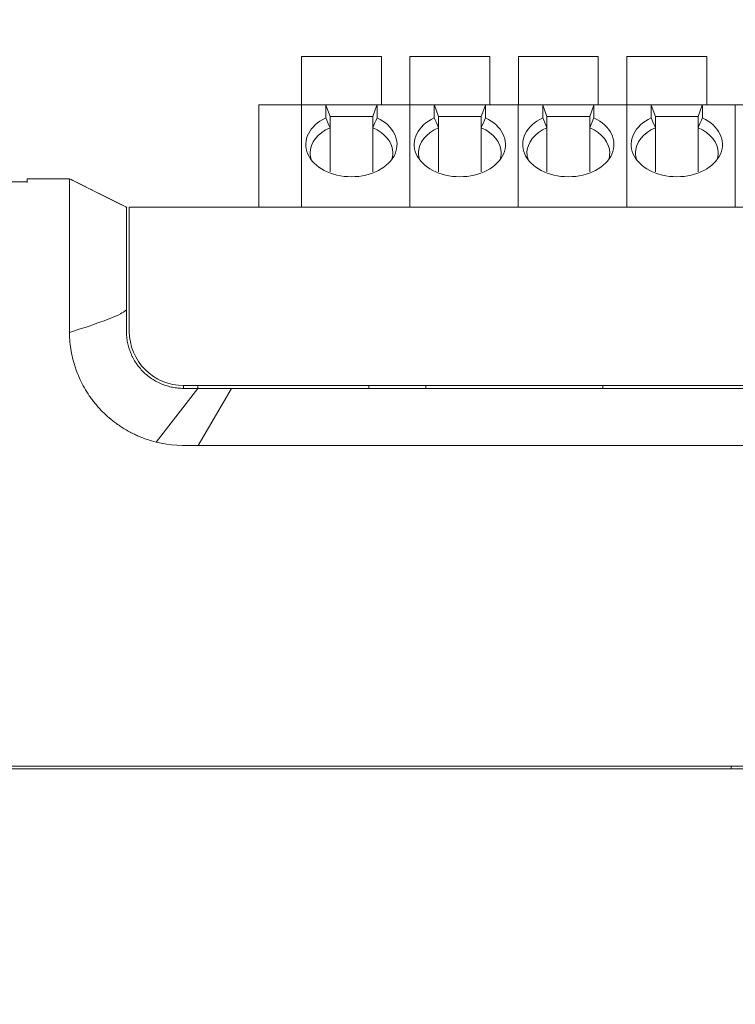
# Model space of a CAD drawing. Header units: millimetres. Extents: x -1114 to 1396, y -630 to 631.
# Tile 337 of 656: x -523 to -498, y 536 to 571. Entities that reach past the tile are written whole.
import ezdxf

# ---------------------------------------------------------------- set-up
doc = ezdxf.new("R2010")
doc.units = ezdxf.units.MM
doc.header["$MEASUREMENT"] = 0

msp = doc.modelspace()

# ---------------------------------------------------------------- linework, layer by layer
at = {"lineweight": 18}
for points, knots in [([(1038.9843, -629.7647), (1038.9843, -629.7647), (-1111.4882, -629.7647), (-1111.4882, -629.7647), (-1111.4882, -629.7647), (-1111.4882, -629.7647), (-1111.4882, 630.7883), (-1111.4882, 630.7883), (-1111.4882, 630.7883), (-1111.4882, 630.7883), (1038.9843, 630.7883), (1038.9843, 630.7883)], [0, 0, 0, 0, 0.3333333, 0.3333333, 0.3333333, 0.3333333, 0.6666667, 0.6666667, 0.6666667, 0.6666667, 1, 1, 1, 1]), ([(-512.22, 567.5231), (-512.8007, 567.2437), (-513.0558, 566.7293), (-512.8492, 566.2547), (-512.8492, 566.2547), (-512.6425, 565.7801), (-512.0223, 565.4563), (-511.32, 565.4563)], [0, 0, 0, 0, 0.5, 0.5, 0.5, 0.5, 1, 1, 1, 1]), ([(-511.32, 565.4563), (-510.6177, 565.4563), (-509.9975, 565.7801), (-509.7909, 566.2547), (-509.7909, 566.2547), (-509.5842, 566.7293), (-509.8394, 567.2437), (-510.42, 567.5231)], [0, 0, 0, 0, 0.5, 0.5, 0.5, 0.5, 1, 1, 1, 1]), ([(-508.4168, 567.5231), (-508.9974, 567.2437), (-509.2526, 566.7293), (-509.0459, 566.2547), (-509.0459, 566.2547), (-508.8392, 565.7801), (-508.219, 565.4563), (-507.5168, 565.4563)], [0, 0, 0, 0, 0.5, 0.5, 0.5, 0.5, 1, 1, 1, 1]), ([(-507.5168, 565.4563), (-506.8145, 565.4563), (-506.1943, 565.7801), (-505.9876, 566.2547), (-505.9876, 566.2547), (-505.7809, 566.7293), (-506.0361, 567.2437), (-506.6168, 567.5231)], [0, 0, 0, 0, 0.5, 0.5, 0.5, 0.5, 1, 1, 1, 1]), ([(-504.6135, 567.5231), (-505.1941, 567.2437), (-505.4493, 566.7293), (-505.2426, 566.2547), (-505.2426, 566.2547), (-505.036, 565.7801), (-504.4158, 565.4563), (-503.7135, 565.4563)], [0, 0, 0, 0, 0.5, 0.5, 0.5, 0.5, 1, 1, 1, 1]), ([(-503.7135, 565.4563), (-503.0112, 565.4563), (-502.391, 565.7801), (-502.1843, 566.2547), (-502.1843, 566.2547), (-501.9777, 566.7293), (-502.2328, 567.2437), (-502.8135, 567.5231)], [0, 0, 0, 0, 0.5, 0.5, 0.5, 0.5, 1, 1, 1, 1]), ([(-500.8102, 567.5231), (-501.3909, 567.2437), (-501.6461, 566.7293), (-501.4394, 566.2547), (-501.4394, 566.2547), (-501.2327, 565.7801), (-500.6125, 565.4563), (-499.9102, 565.4563)], [0, 0, 0, 0, 0.5, 0.5, 0.5, 0.5, 1, 1, 1, 1]), ([(-499.9102, 565.4563), (-499.208, 565.4563), (-498.5878, 565.7801), (-498.3811, 566.2547), (-498.3811, 566.2547), (-498.1744, 566.7293), (-498.4296, 567.2437), (-499.0102, 567.5231)], [0, 0, 0, 0, 0.5, 0.5, 0.5, 0.5, 1, 1, 1, 1]), ([(-521.2082, 562.3845), (-521.2106, 562.4723), (-521.2089, 562.5594), (-521.2073, 562.6459), (-521.2073, 562.6459), (-521.2065, 562.6891), (-521.2057, 562.7322), (-521.2054, 562.7752), (-521.2054, 562.7752), (-521.2053, 562.7966), (-521.2052, 562.818), (-521.2054, 562.8394), (-521.2054, 562.8394), (-521.2056, 562.8608), (-521.206, 562.8822), (-521.2063, 562.9035), (-521.2063, 562.9035), (-521.2073, 562.9887), (-521.2078, 563.0733), (-521.2079, 563.1573), (-521.2079, 563.1573), (-521.208, 563.1993), (-521.208, 563.2411), (-521.2079, 563.2828), (-521.2079, 563.2828), (-521.2079, 563.3245), (-521.2078, 563.3661), (-521.2076, 563.4073), (-521.2076, 563.4073), (-521.2074, 563.4897), (-521.2073, 563.5706), (-521.2073, 563.6499), (-521.2073, 563.6499), (-521.2074, 563.6896), (-521.2074, 563.7289), (-521.2074, 563.7677), (-521.2074, 563.7677), (-521.2075, 563.8066), (-521.2076, 563.8452), (-521.2076, 563.8831), (-521.2076, 563.8831), (-521.2077, 563.9588), (-521.2079, 564.0322), (-521.2079, 564.1033), (-521.2079, 564.1033), (-521.208, 564.1743), (-521.208, 564.2431), (-521.2079, 564.3095), (-521.2079, 564.3095), (-521.2079, 564.3759), (-521.2077, 564.4399), (-521.2076, 564.5017), (-521.2076, 564.5017), (-521.2076, 564.5325), (-521.2076, 564.5628), (-521.2075, 564.5925), (-521.2075, 564.5925), (-521.2075, 564.6073), (-521.2075, 564.622), (-521.2075, 564.6364), (-521.2075, 564.6364), (-521.2075, 564.6509), (-521.2075, 564.6652), (-521.2075, 564.6792), (-521.2075, 564.6792), (-521.2075, 564.7355), (-521.2077, 564.7885), (-521.2078, 564.8383), (-521.2078, 564.8383), (-521.2078, 564.8882), (-521.2079, 564.9348), (-521.2078, 564.9783), (-521.2078, 564.9783), (-521.2078, 565.0219), (-521.2077, 565.0622), (-521.2077, 565.0993), (-521.2077, 565.0993), (-521.2076, 565.1179), (-521.2076, 565.1356), (-521.2076, 565.1525), (-521.2076, 565.1525), (-521.2077, 565.1695), (-521.2077, 565.1855), (-521.2078, 565.2005), (-521.2078, 565.2005), (-521.208, 565.2608), (-521.2082, 565.3065), (-521.2064, 565.3375)], [0, 0, 0, 0, 0.0454545, 0.0454545, 0.0454545, 0.0454545, 0.0909091, 0.0909091, 0.0909091, 0.0909091, 0.1363636, 0.1363636, 0.1363636, 0.1363636, 0.1818182, 0.1818182, 0.1818182, 0.1818182, 0.2272727, 0.2272727, 0.2272727, 0.2272727, 0.2727273, 0.2727273, 0.2727273, 0.2727273, 0.3181818, 0.3181818, 0.3181818, 0.3181818, 0.3636364, 0.3636364, 0.3636364, 0.3636364, 0.4090909, 0.4090909, 0.4090909, 0.4090909, 0.4545455, 0.4545455, 0.4545455, 0.4545455, 0.5, 0.5, 0.5, 0.5, 0.5454545, 0.5454545, 0.5454545, 0.5454545, 0.5909091, 0.5909091, 0.5909091, 0.5909091, 0.6363636, 0.6363636, 0.6363636, 0.6363636, 0.6818182, 0.6818182, 0.6818182, 0.6818182, 0.7272727, 0.7272727, 0.7272727, 0.7272727, 0.7727273, 0.7727273, 0.7727273, 0.7727273, 0.8181818, 0.8181818, 0.8181818, 0.8181818, 0.8636364, 0.8636364, 0.8636364, 0.8636364, 0.9090909, 0.9090909, 0.9090909, 0.9090909, 0.9545455, 0.9545455, 0.9545455, 0.9545455, 1, 1, 1, 1]), ([(-521.2064, 565.3375), (-521.206, 565.3453), (-521.2061, 565.3522), (-521.2065, 565.3581), (-521.2065, 565.3581), (-521.2069, 565.3639), (-521.2075, 565.3688), (-521.2081, 565.3727), (-521.2081, 565.3727), (-521.2091, 565.3806), (-521.2098, 565.3845), (-521.2067, 565.3845)], [0, 0, 0, 0, 0.3333333, 0.3333333, 0.3333333, 0.3333333, 0.6666667, 0.6666667, 0.6666667, 0.6666667, 1, 1, 1, 1]), ([(-519.2078, 562.3208), (-519.2078, 562.5184), (-519.2078, 562.7168), (-519.2078, 562.9075), (-519.2078, 562.9075), (-519.2078, 563.0983), (-519.2078, 563.2811), (-519.2078, 563.4486), (-519.2078, 563.4486), (-519.2078, 563.7837), (-519.2078, 564.0535), (-519.2078, 564.2133), (-519.2078, 564.2133), (-519.2078, 564.2931), (-519.2078, 564.346), (-519.2078, 564.3703), (-519.2078, 564.3703), (-519.2078, 564.3945), (-519.2078, 564.3814), (-519.2078, 564.3834)], [0, 0, 0, 0, 0.2, 0.2, 0.2, 0.2, 0.4, 0.4, 0.4, 0.4, 0.6, 0.6, 0.6, 0.6, 0.8, 0.8, 0.8, 0.8, 1, 1, 1, 1]), ([(-519.2078, 560.5425), (-519.2078, 560.6049), (-519.2078, 560.6673), (-519.2078, 560.7298), (-519.2078, 560.7298), (-519.2078, 560.7973), (-519.2078, 560.8649), (-519.2078, 560.9325), (-519.2078, 560.9325), (-519.2078, 561.0001), (-519.2078, 561.0677), (-519.2078, 561.1353)], [0, 0, 0, 0, 0.3333333, 0.3333333, 0.3333333, 0.3333333, 0.6666667, 0.6666667, 0.6666667, 0.6666667, 1, 1, 1, 1]), ([(-519.2078, 560.7882), (-519.2731, 560.7328), (-519.3464, 560.6893), (-519.4203, 560.6501), (-519.4203, 560.6501), (-519.5315, 560.5913), (-519.6461, 560.5428), (-519.7616, 560.4966), (-519.7616, 560.4966), (-519.8771, 560.4504), (-519.9936, 560.4072), (-520.1105, 560.3652), (-520.1105, 560.3652), (-520.4738, 560.2346), (-520.8398, 560.1132), (-521.2063, 559.9938)], [0, 0, 0, 0, 0.25, 0.25, 0.25, 0.25, 0.5, 0.5, 0.5, 0.5, 0.75, 0.75, 0.75, 0.75, 1, 1, 1, 1]), ([(-518.1707, 556.15), (-518.3809, 556.2055), (-518.5859, 556.2732), (-518.7835, 556.3577), (-518.7835, 556.3577), (-518.8329, 556.3788), (-518.8818, 556.401), (-518.9303, 556.4242), (-518.9303, 556.4242), (-518.9788, 556.4474), (-519.0269, 556.4716), (-519.0745, 556.4968), (-519.0745, 556.4968), (-519.1698, 556.5471), (-519.2634, 556.6014), (-519.3551, 556.6597), (-519.3551, 556.6597), (-519.3781, 556.6743), (-519.4009, 556.6892), (-519.4236, 556.7042), (-519.4236, 556.7042), (-519.4462, 556.7193), (-519.4686, 556.7345), (-519.4909, 556.75), (-519.4909, 556.75), (-519.5354, 556.7809), (-519.5791, 556.8126), (-519.6221, 556.8452), (-519.6221, 556.8452), (-519.7081, 556.9102), (-519.791, 556.9785), (-519.871, 557.05), (-519.871, 557.05), (-519.951, 557.1214), (-520.0281, 557.196), (-520.1022, 557.2737), (-520.1022, 557.2737), (-520.1763, 557.3514), (-520.2475, 557.4322), (-520.3157, 557.5163), (-520.3157, 557.5163), (-520.3498, 557.5583), (-520.3831, 557.6011), (-520.4156, 557.6448), (-520.4156, 557.6448), (-520.4482, 557.6885), (-520.4797, 557.7326), (-520.5103, 557.7773), (-520.5103, 557.7773), (-520.5714, 557.8667), (-520.6285, 557.9581), (-520.6817, 558.0515), (-520.6817, 558.0515), (-520.735, 558.1448), (-520.7844, 558.2401), (-520.8299, 558.3374), (-520.8299, 558.3374), (-520.8755, 558.4347), (-520.9172, 558.534), (-520.9551, 558.6352), (-520.9551, 558.6352), (-520.974, 558.6858), (-520.9919, 558.7369), (-521.0088, 558.7886), (-521.0088, 558.7886), (-521.0173, 558.8144), (-521.0255, 558.8403), (-521.0335, 558.8664), (-521.0335, 558.8664), (-521.0414, 558.8924), (-521.0491, 558.9184), (-521.0565, 558.9446), (-521.0565, 558.9446), (-521.086, 559.049), (-521.1111, 559.1542), (-521.132, 559.2601), (-521.132, 559.2601), (-521.1529, 559.366), (-521.1697, 559.4726), (-521.182, 559.5799), (-521.182, 559.5799), (-521.1942, 559.6873), (-521.2019, 559.7954), (-521.2045, 559.9044)], [0, 0, 0, 0, 0.047619, 0.047619, 0.047619, 0.047619, 0.0952381, 0.0952381, 0.0952381, 0.0952381, 0.1428571, 0.1428571, 0.1428571, 0.1428571, 0.1904762, 0.1904762, 0.1904762, 0.1904762, 0.2380952, 0.2380952, 0.2380952, 0.2380952, 0.2857143, 0.2857143, 0.2857143, 0.2857143, 0.3333333, 0.3333333, 0.3333333, 0.3333333, 0.3809524, 0.3809524, 0.3809524, 0.3809524, 0.4285714, 0.4285714, 0.4285714, 0.4285714, 0.4761905, 0.4761905, 0.4761905, 0.4761905, 0.5238095, 0.5238095, 0.5238095, 0.5238095, 0.5714286, 0.5714286, 0.5714286, 0.5714286, 0.6190476, 0.6190476, 0.6190476, 0.6190476, 0.6666667, 0.6666667, 0.6666667, 0.6666667, 0.7142857, 0.7142857, 0.7142857, 0.7142857, 0.7619048, 0.7619048, 0.7619048, 0.7619048, 0.8095238, 0.8095238, 0.8095238, 0.8095238, 0.8571429, 0.8571429, 0.8571429, 0.8571429, 0.9047619, 0.9047619, 0.9047619, 0.9047619, 0.952381, 0.952381, 0.952381, 0.952381, 1, 1, 1, 1]), ([(-517.2078, 558.0345), (-517.2407, 558.0345), (-517.2735, 558.0353), (-517.3062, 558.0369), (-517.3062, 558.0369), (-517.3389, 558.0385), (-517.3714, 558.0409), (-517.4038, 558.0441), (-517.4038, 558.0441), (-517.4686, 558.0505), (-517.5328, 558.06), (-517.5966, 558.0726), (-517.5966, 558.0726), (-517.6603, 558.0853), (-517.7235, 558.101), (-517.7861, 558.1199), (-517.7861, 558.1199), (-517.8175, 558.1294), (-517.8487, 558.1397), (-517.8797, 558.1507), (-517.8797, 558.1507), (-517.9107, 558.1618), (-517.9413, 558.1736), (-517.9715, 558.186), (-517.9715, 558.186), (-518.0923, 558.236), (-518.207, 558.2971), (-518.3155, 558.3692), (-518.3155, 558.3692), (-518.3426, 558.3873), (-518.3693, 558.406), (-518.3957, 558.4255), (-518.3957, 558.4255), (-518.422, 558.4449), (-518.448, 558.4651), (-518.4735, 558.4859), (-518.4735, 558.4859), (-518.5245, 558.5276), (-518.5732, 558.5716), (-518.6197, 558.618), (-518.6197, 558.618), (-518.6662, 558.6643), (-518.7106, 558.7131), (-518.7524, 558.764), (-518.7524, 558.764), (-518.7943, 558.8149), (-518.8336, 558.8678), (-518.8702, 558.9225), (-518.8702, 558.9225), (-518.9068, 558.9773), (-518.9407, 559.0339), (-518.9718, 559.0919), (-518.9718, 559.0919), (-518.9873, 559.121), (-519.0021, 559.1504), (-519.0161, 559.1801), (-519.0161, 559.1801), (-519.0302, 559.2099), (-519.0435, 559.2401), (-519.0561, 559.2704), (-519.0561, 559.2704), (-519.1062, 559.3916), (-519.1438, 559.516), (-519.1692, 559.6436), (-519.1692, 559.6436), (-519.1819, 559.7074), (-519.1916, 559.7719), (-519.1981, 559.8373), (-519.1981, 559.8373), (-519.2013, 559.87), (-519.2037, 559.9029), (-519.2054, 559.9358), (-519.2054, 559.9358), (-519.207, 559.9687), (-519.2078, 560.0016), (-519.2078, 560.0345)], [0, 0, 0, 0, 0.0526316, 0.0526316, 0.0526316, 0.0526316, 0.1052632, 0.1052632, 0.1052632, 0.1052632, 0.1578947, 0.1578947, 0.1578947, 0.1578947, 0.2105263, 0.2105263, 0.2105263, 0.2105263, 0.2631579, 0.2631579, 0.2631579, 0.2631579, 0.3157895, 0.3157895, 0.3157895, 0.3157895, 0.3684211, 0.3684211, 0.3684211, 0.3684211, 0.4210526, 0.4210526, 0.4210526, 0.4210526, 0.4736842, 0.4736842, 0.4736842, 0.4736842, 0.5263158, 0.5263158, 0.5263158, 0.5263158, 0.5789474, 0.5789474, 0.5789474, 0.5789474, 0.6315789, 0.6315789, 0.6315789, 0.6315789, 0.6842105, 0.6842105, 0.6842105, 0.6842105, 0.7368421, 0.7368421, 0.7368421, 0.7368421, 0.7894737, 0.7894737, 0.7894737, 0.7894737, 0.8421053, 0.8421053, 0.8421053, 0.8421053, 0.8947368, 0.8947368, 0.8947368, 0.8947368, 0.9473684, 0.9473684, 0.9473684, 0.9473684, 1, 1, 1, 1]), ([(-519.1078, 560.0343), (-519.1078, 559.5304), (-518.9076, 559.0471), (-518.5513, 558.6908), (-518.5513, 558.6908), (-518.195, 558.3345), (-517.7117, 558.1343), (-517.2078, 558.1343)], [0, 0, 0, 0, 0.5, 0.5, 0.5, 0.5, 1, 1, 1, 1]), ([(-516.7078, 558.0345), (-516.7911, 558.0345), (-516.8745, 558.0345), (-516.9578, 558.0345), (-516.9578, 558.0345), (-517.0411, 558.0345), (-517.1245, 558.0345), (-517.2078, 558.0345)], [0, 0, 0, 0, 0.5, 0.5, 0.5, 0.5, 1, 1, 1, 1]), ([(-515.5229, 558.0345), (-515.6482, 558.0345), (-515.7735, 558.0345), (-515.8988, 558.0345), (-515.8988, 558.0345), (-516.0336, 558.0345), (-516.1684, 558.0345), (-516.3033, 558.0345), (-516.3033, 558.0345), (-516.4381, 558.0345), (-516.573, 558.0345), (-516.7078, 558.0345)], [0, 0, 0, 0, 0.3333333, 0.3333333, 0.3333333, 0.3333333, 0.6666667, 0.6666667, 0.6666667, 0.6666667, 1, 1, 1, 1]), ([(-497.005, 558.0345), (-500.2001, 558.0345), (-503.3969, 558.0345), (-506.596, 558.0345), (-506.596, 558.0345), (-506.9959, 558.0345), (-507.3958, 558.0345), (-507.7958, 558.0345), (-507.7958, 558.0345), (-508.1957, 558.0345), (-508.5966, 558.0345), (-508.9938, 558.0345), (-508.9938, 558.0345), (-509.3911, 558.0345), (-509.7843, 558.0345), (-510.1676, 558.0345), (-510.1676, 558.0345), (-510.551, 558.0345), (-510.9229, 558.0345), (-511.2834, 558.0345), (-511.2834, 558.0345), (-512.0044, 558.0345), (-512.6883, 558.0345), (-513.3933, 558.0344), (-513.3933, 558.0344), (-514.0982, 558.0344), (-514.8165, 558.0344), (-515.5229, 558.0345)], [0, 0, 0, 0, 0.1428571, 0.1428571, 0.1428571, 0.1428571, 0.2857143, 0.2857143, 0.2857143, 0.2857143, 0.4285714, 0.4285714, 0.4285714, 0.4285714, 0.5714286, 0.5714286, 0.5714286, 0.5714286, 0.7142857, 0.7142857, 0.7142857, 0.7142857, 0.8571429, 0.8571429, 0.8571429, 0.8571429, 1, 1, 1, 1]), ([(-496.005, 556.0345), (-496.118, 556.0345), (-496.2311, 556.0345), (-496.3441, 556.0345), (-496.3441, 556.0345), (-500.2521, 556.0345), (-504.1574, 556.0346), (-508.0592, 556.0346), (-508.0592, 556.0346), (-508.9445, 556.0346), (-509.8297, 556.0346), (-510.7798, 556.0345), (-510.7798, 556.0345), (-511.7298, 556.0344), (-512.7449, 556.0342), (-513.74, 556.0345), (-513.74, 556.0345), (-514.7351, 556.0348), (-515.7103, 556.0355), (-516.6989, 556.0328)], [0, 0, 0, 0, 0.2, 0.2, 0.2, 0.2, 0.4, 0.4, 0.4, 0.4, 0.6, 0.6, 0.6, 0.6, 0.8, 0.8, 0.8, 0.8, 1, 1, 1, 1])]:
    msp.add_open_spline(points, degree=3, knots=knots, dxfattribs=at)
for points in [[(-510.27, 569.6764), (-510.27, 569.6764), (-513.07, 569.6764), (-513.07, 569.6764)], [(-513.07, 569.6764), (-513.07, 569.6764), (-513.07, 567.9764), (-513.07, 567.9764)], [(-510.27, 567.9764), (-510.27, 567.9764), (-510.27, 569.6764), (-510.27, 569.6764)], [(-506.4668, 569.6764), (-506.4668, 569.6764), (-509.2668, 569.6764), (-509.2668, 569.6764)], [(-509.2668, 569.6764), (-509.2668, 569.6764), (-509.2668, 567.9764), (-509.2668, 567.9764)], [(-506.4668, 567.9764), (-506.4668, 567.9764), (-506.4668, 569.6764), (-506.4668, 569.6764)], [(-502.6635, 569.6764), (-502.6635, 569.6764), (-505.4635, 569.6764), (-505.4635, 569.6764)], [(-505.4635, 569.6764), (-505.4635, 569.6764), (-505.4635, 567.9764), (-505.4635, 567.9764)], [(-502.6635, 567.9764), (-502.6635, 567.9764), (-502.6635, 569.6764), (-502.6635, 569.6764)], [(-501.6602, 569.6764), (-501.6602, 569.6764), (-501.6602, 567.9764), (-501.6602, 567.9764)], [(-498.8602, 569.6764), (-498.8602, 569.6764), (-501.6602, 569.6764), (-501.6602, 569.6764)], [(-498.8602, 567.9764), (-498.8602, 567.9764), (-498.8602, 569.6764), (-498.8602, 569.6764)], [(-514.571, 567.9764), (-514.571, 567.9764), (-513.0733, 567.9764), (-513.0733, 567.9764)], [(-514.571, 567.9266), (-514.571, 567.9266), (-514.571, 567.9764), (-514.571, 567.9764)], [(-514.571, 567.9764), (-514.571, 567.9764), (-513.0733, 567.9764), (-513.0733, 567.9764)], [(-514.571, 564.3843), (-514.571, 564.3843), (-514.571, 567.9266), (-514.571, 567.9266)], [(-513.0733, 567.9764), (-513.0733, 567.9764), (-512.22, 567.9764), (-512.22, 567.9764)], [(-513.0733, 567.9266), (-513.0733, 567.9266), (-513.0733, 567.9764), (-513.0733, 567.9764)], [(-513.0733, 567.9266), (-513.0733, 567.9266), (-513.0733, 567.9764), (-513.0733, 567.9764)], [(-512.22, 567.9764), (-512.22, 567.9764), (-513.0733, 567.9764), (-513.0733, 567.9764)], [(-513.0733, 564.3843), (-513.0733, 564.3843), (-513.0733, 567.9266), (-513.0733, 567.9266)], [(-513.0733, 564.3843), (-513.0733, 564.3843), (-513.0733, 567.9266), (-513.0733, 567.9266)], [(-512.22, 567.9764), (-512.22, 567.9764), (-510.42, 567.9764), (-510.42, 567.9764)], [(-512.22, 567.9764), (-512.22, 567.9764), (-512.2184, 567.972), (-512.2153, 567.9634)], [(-512.2153, 567.9634), (-512.2184, 567.9549), (-512.22, 567.9424), (-512.22, 567.9266)], [(-512.22, 567.9266), (-512.22, 567.9266), (-512.22, 567.5231), (-512.22, 567.5231)], [(-512.07, 567.5643), (-512.07, 567.5643), (-512.2153, 567.9634), (-512.2153, 567.9634)], [(-510.57, 567.5643), (-510.57, 567.5643), (-510.4247, 567.9634), (-510.4247, 567.9634)], [(-510.4247, 567.9634), (-510.4216, 567.972), (-510.42, 567.9763), (-510.42, 567.9764)], [(-510.4247, 567.9634), (-510.4216, 567.9549), (-510.42, 567.9424), (-510.42, 567.9266)], [(-510.42, 567.9764), (-510.42, 567.9764), (-509.27, 567.9764), (-509.27, 567.9764)], [(-510.42, 567.9764), (-510.42, 567.9764), (-509.27, 567.9764), (-509.27, 567.9764)], [(-510.42, 567.9266), (-510.42, 567.9266), (-510.42, 567.5231), (-510.42, 567.5231)], [(-509.27, 567.9764), (-509.27, 567.9764), (-508.4168, 567.9764), (-508.4168, 567.9764)], [(-509.27, 567.9266), (-509.27, 567.9266), (-509.27, 567.9764), (-509.27, 567.9764)], [(-509.27, 567.9266), (-509.27, 567.9266), (-509.27, 567.9764), (-509.27, 567.9764)], [(-508.4168, 567.9764), (-508.4168, 567.9764), (-509.27, 567.9764), (-509.27, 567.9764)], [(-509.27, 564.3843), (-509.27, 564.3843), (-509.27, 567.9266), (-509.27, 567.9266)], [(-509.27, 564.3843), (-509.27, 564.3843), (-509.27, 567.9266), (-509.27, 567.9266)], [(-508.4168, 567.9764), (-508.4168, 567.9764), (-506.6168, 567.9764), (-506.6168, 567.9764)], [(-508.4168, 567.9764), (-508.4167, 567.9764), (-508.4152, 567.972), (-508.412, 567.9634)], [(-508.412, 567.9634), (-508.4152, 567.9549), (-508.4168, 567.9424), (-508.4168, 567.9266)], [(-508.4168, 567.9266), (-508.4168, 567.9266), (-508.4168, 567.5231), (-508.4168, 567.5231)], [(-508.2668, 567.5643), (-508.2668, 567.5643), (-508.412, 567.9634), (-508.412, 567.9634)], [(-506.7668, 567.5643), (-506.7668, 567.5643), (-506.6215, 567.9634), (-506.6215, 567.9634)], [(-506.6215, 567.9634), (-506.6184, 567.972), (-506.6168, 567.9763), (-506.6168, 567.9764)], [(-506.6215, 567.9634), (-506.6183, 567.9549), (-506.6168, 567.9424), (-506.6168, 567.9266)], [(-506.6168, 567.9764), (-506.6168, 567.9764), (-505.4668, 567.9764), (-505.4668, 567.9764)], [(-506.6168, 567.9764), (-506.6168, 567.9764), (-505.4668, 567.9764), (-505.4668, 567.9764)], [(-506.6168, 567.9266), (-506.6168, 567.9266), (-506.6168, 567.5231), (-506.6168, 567.5231)], [(-505.4668, 567.9764), (-505.4668, 567.9764), (-504.6135, 567.9764), (-504.6135, 567.9764)], [(-505.4668, 567.9266), (-505.4668, 567.9266), (-505.4668, 567.9764), (-505.4668, 567.9764)], [(-505.4668, 567.9266), (-505.4668, 567.9266), (-505.4668, 567.9764), (-505.4668, 567.9764)], [(-504.6135, 567.9764), (-504.6135, 567.9764), (-505.4668, 567.9764), (-505.4668, 567.9764)], [(-505.4668, 564.3843), (-505.4668, 564.3843), (-505.4668, 567.9266), (-505.4668, 567.9266)], [(-505.4668, 564.3843), (-505.4668, 564.3843), (-505.4668, 567.9266), (-505.4668, 567.9266)], [(-504.6135, 567.9764), (-504.6135, 567.9764), (-502.8135, 567.9764), (-502.8135, 567.9764)], [(-504.6135, 567.9764), (-504.6135, 567.9764), (-504.6119, 567.972), (-504.6088, 567.9634)], [(-504.6088, 567.9634), (-504.6119, 567.9549), (-504.6135, 567.9424), (-504.6135, 567.9266)], [(-504.6135, 567.9266), (-504.6135, 567.9266), (-504.6135, 567.5231), (-504.6135, 567.5231)], [(-504.4635, 567.5643), (-504.4635, 567.5643), (-504.6088, 567.9634), (-504.6088, 567.9634)], [(-502.9635, 567.5643), (-502.9635, 567.5643), (-502.8182, 567.9634), (-502.8182, 567.9634)], [(-502.8182, 567.9634), (-502.8151, 567.972), (-502.8135, 567.9763), (-502.8135, 567.9764)], [(-502.8182, 567.9634), (-502.8151, 567.9549), (-502.8135, 567.9424), (-502.8135, 567.9266)], [(-502.8135, 567.9764), (-502.8135, 567.9764), (-501.6635, 567.9764), (-501.6635, 567.9764)], [(-502.8135, 567.9764), (-502.8135, 567.9764), (-501.6635, 567.9764), (-501.6635, 567.9764)], [(-502.8135, 567.9266), (-502.8135, 567.9266), (-502.8135, 567.5231), (-502.8135, 567.5231)], [(-501.6635, 567.9764), (-501.6635, 567.9764), (-500.8102, 567.9764), (-500.8102, 567.9764)], [(-501.6635, 567.9266), (-501.6635, 567.9266), (-501.6635, 567.9764), (-501.6635, 567.9764)], [(-500.8102, 567.9764), (-500.8102, 567.9764), (-501.6635, 567.9764), (-501.6635, 567.9764)], [(-501.6635, 567.9266), (-501.6635, 567.9266), (-501.6635, 567.9764), (-501.6635, 567.9764)], [(-501.6635, 564.3843), (-501.6635, 564.3843), (-501.6635, 567.9266), (-501.6635, 567.9266)], [(-501.6635, 564.3843), (-501.6635, 564.3843), (-501.6635, 567.9266), (-501.6635, 567.9266)], [(-500.8102, 567.9764), (-500.8102, 567.9764), (-499.0102, 567.9764), (-499.0102, 567.9764)], [(-500.8102, 567.9764), (-500.8102, 567.9764), (-500.8087, 567.972), (-500.8055, 567.9634)], [(-500.8055, 567.9634), (-500.8087, 567.9549), (-500.8102, 567.9424), (-500.8102, 567.9266)], [(-500.8102, 567.9266), (-500.8102, 567.9266), (-500.8102, 567.5231), (-500.8102, 567.5231)], [(-500.6602, 567.5643), (-500.6602, 567.5643), (-500.8055, 567.9634), (-500.8055, 567.9634)], [(-499.1602, 567.5643), (-499.1602, 567.5643), (-499.015, 567.9634), (-499.015, 567.9634)], [(-499.015, 567.9634), (-499.0119, 567.972), (-499.0103, 567.9763), (-499.0102, 567.9764)], [(-499.015, 567.9634), (-499.0118, 567.9549), (-499.0102, 567.9424), (-499.0102, 567.9266)], [(-499.0102, 567.9764), (-499.0102, 567.9764), (-497.8602, 567.9764), (-497.8602, 567.9764)], [(-499.0102, 567.9764), (-499.0102, 567.9764), (-497.8602, 567.9764), (-497.8602, 567.9764)], [(-499.0102, 567.9266), (-499.0102, 567.9266), (-499.0102, 567.5231), (-499.0102, 567.5231)], [(-497.8602, 567.9764), (-497.8602, 567.9764), (-497.007, 567.9764), (-497.007, 567.9764)], [(-497.8602, 567.9266), (-497.8602, 567.9266), (-497.8602, 567.9764), (-497.8602, 567.9764)], [(-497.8602, 567.9266), (-497.8602, 567.9266), (-497.8602, 567.9764), (-497.8602, 567.9764)], [(-497.007, 567.9764), (-497.007, 567.9764), (-497.8602, 567.9764), (-497.8602, 567.9764)], [(-497.8602, 564.3843), (-497.8602, 564.3843), (-497.8602, 567.9266), (-497.8602, 567.9266)], [(-497.8602, 564.3843), (-497.8602, 564.3843), (-497.8602, 567.9266), (-497.8602, 567.9266)], [(-512.07, 567.1737), (-512.12, 567.2907), (-512.17, 567.4071), (-512.22, 567.5231)], [(-512.07, 567.5643), (-512.07, 567.5643), (-511.32, 567.5643), (-511.32, 567.5643)], [(-512.07, 567.1737), (-512.07, 567.1737), (-512.07, 567.5643), (-512.07, 567.5643)], [(-510.57, 567.5643), (-510.57, 567.5643), (-511.32, 567.5643), (-511.32, 567.5643)], [(-510.57, 567.1737), (-510.57, 567.1737), (-510.57, 567.5643), (-510.57, 567.5643)], [(-510.42, 567.5231), (-510.4701, 567.4071), (-510.5201, 567.2907), (-510.57, 567.1737)], [(-508.2668, 567.1737), (-508.3167, 567.2907), (-508.3667, 567.4071), (-508.4168, 567.5231)], [(-508.2668, 567.5643), (-508.2668, 567.5643), (-507.5168, 567.5643), (-507.5168, 567.5643)], [(-508.2668, 567.1737), (-508.2668, 567.1737), (-508.2668, 567.5643), (-508.2668, 567.5643)], [(-506.7668, 567.5643), (-506.7668, 567.5643), (-507.5168, 567.5643), (-507.5168, 567.5643)], [(-506.7668, 567.1737), (-506.7668, 567.1737), (-506.7668, 567.5643), (-506.7668, 567.5643)], [(-506.6168, 567.5231), (-506.6668, 567.4071), (-506.7168, 567.2907), (-506.7668, 567.1737)], [(-504.4635, 567.1737), (-504.5134, 567.2907), (-504.5634, 567.4071), (-504.6135, 567.5231)], [(-504.4635, 567.5643), (-504.4635, 567.5643), (-503.7135, 567.5643), (-503.7135, 567.5643)], [(-504.4635, 567.1737), (-504.4635, 567.1737), (-504.4635, 567.5643), (-504.4635, 567.5643)], [(-502.9635, 567.5643), (-502.9635, 567.5643), (-503.7135, 567.5643), (-503.7135, 567.5643)], [(-502.9635, 567.1737), (-502.9635, 567.1737), (-502.9635, 567.5643), (-502.9635, 567.5643)], [(-502.8135, 567.5231), (-502.8635, 567.4071), (-502.9136, 567.2907), (-502.9635, 567.1737)], [(-500.6602, 567.1737), (-500.7102, 567.2907), (-500.7602, 567.4071), (-500.8102, 567.5231)], [(-500.6602, 567.5643), (-500.6602, 567.5643), (-499.9102, 567.5643), (-499.9102, 567.5643)], [(-500.6602, 567.1737), (-500.6602, 567.1737), (-500.6602, 567.5643), (-500.6602, 567.5643)], [(-499.1602, 567.5643), (-499.1602, 567.5643), (-499.9102, 567.5643), (-499.9102, 567.5643)], [(-499.1602, 567.1737), (-499.1602, 567.1737), (-499.1602, 567.5643), (-499.1602, 567.5643)], [(-499.0102, 567.5231), (-499.0603, 567.4071), (-499.1103, 567.2907), (-499.1602, 567.1737)], [(-512.07, 567.1737), (-512.5045, 566.9881), (-512.77, 566.6552), (-512.77, 566.2962)], [(-512.07, 567.1737), (-512.07, 567.1737), (-512.07, 565.6278), (-512.07, 565.6278)], [(-510.57, 565.6278), (-510.57, 565.6278), (-510.57, 567.1737), (-510.57, 567.1737)], [(-509.87, 566.2962), (-509.87, 566.6552), (-510.1355, 566.9881), (-510.57, 567.1737)], [(-508.2668, 567.1737), (-508.7012, 566.9881), (-508.9668, 566.6552), (-508.9668, 566.2962)], [(-508.2668, 567.1737), (-508.2668, 567.1737), (-508.2668, 565.6278), (-508.2668, 565.6278)], [(-506.7668, 567.1737), (-506.7668, 567.1737), (-506.7668, 565.6278), (-506.7668, 565.6278)], [(-506.0668, 566.2962), (-506.0668, 566.6552), (-506.3323, 566.9881), (-506.7668, 567.1737)], [(-504.4635, 567.1737), (-504.898, 566.9881), (-505.1635, 566.6552), (-505.1635, 566.2962)], [(-504.4635, 567.1737), (-504.4635, 567.1737), (-504.4635, 565.6278), (-504.4635, 565.6278)], [(-502.9635, 565.6278), (-502.9635, 565.6278), (-502.9635, 567.1737), (-502.9635, 567.1737)], [(-502.2635, 566.2962), (-502.2635, 566.6552), (-502.529, 566.9881), (-502.9635, 567.1737)], [(-500.6602, 567.1737), (-501.0947, 566.9881), (-501.3602, 566.6552), (-501.3602, 566.2962)], [(-500.6602, 567.1737), (-500.6602, 567.1737), (-500.6602, 565.6278), (-500.6602, 565.6278)], [(-499.1602, 565.6278), (-499.1602, 565.6278), (-499.1602, 567.1737), (-499.1602, 567.1737)], [(-498.4602, 566.2962), (-498.4602, 566.6552), (-498.7258, 566.9881), (-499.1602, 567.1737)], [(-512.77, 566.2962), (-512.77, 566.2131), (-512.7557, 566.1302), (-512.7274, 566.0495)], [(-509.9126, 566.0495), (-509.8843, 566.1302), (-509.87, 566.2131), (-509.87, 566.2962)], [(-508.9668, 566.2962), (-508.9668, 566.2131), (-508.9524, 566.1302), (-508.9241, 566.0495)], [(-506.1094, 566.0495), (-506.0811, 566.1302), (-506.0668, 566.2131), (-506.0668, 566.2962)], [(-505.1635, 566.2962), (-505.1635, 566.2131), (-505.1492, 566.1302), (-505.1209, 566.0495)], [(-502.3061, 566.0495), (-502.2778, 566.1302), (-502.2635, 566.2131), (-502.2635, 566.2962)], [(-501.3602, 566.2962), (-501.3602, 566.2131), (-501.3459, 566.1302), (-501.3176, 566.0495)], [(-498.5029, 566.0495), (-498.4746, 566.1302), (-498.4602, 566.2131), (-498.4602, 566.2962)], [(-522.6942, 565.3845), (-522.6942, 565.3845), (-521.2067, 565.3845), (-521.2067, 565.3845)], [(-521.2067, 565.3845), (-521.2067, 565.3845), (-522.6941, 565.3845), (-522.6941, 565.3845)], [(-522.6941, 565.3845), (-522.6941, 565.3845), (-522.6941, 565.252), (-522.6941, 565.252)], [(-521.2078, 565.3845), (-521.2062, 565.3837), (-521.2046, 565.3829), (-521.203, 565.3821)], [(-521.2076, 565.3846), (-521.2076, 565.3846), (-521.2075, 565.3845), (-521.2075, 565.3845)], [(-519.3785, 564.4698), (-519.3785, 564.4698), (-521.2069, 565.3845), (-521.2069, 565.3845)], [(-521.2051, 565.3843), (-521.2051, 565.3843), (-521.2064, 565.385), (-521.2064, 565.385)], [(-519.7115, 564.6366), (-520.2091, 564.8858), (-520.956, 565.2599), (-521.2051, 565.3846)], [(-519.2078, 564.3847), (-519.2078, 564.3847), (-521.202, 565.3846), (-521.202, 565.3846)], [(-522.6941, 565.2741), (-522.6941, 565.2741), (-538.1941, 565.2741), (-538.1941, 565.2741)], [(-519.5384, 564.5499), (-519.6526, 564.6072), (-519.8222, 564.692), (-519.8784, 564.7201)], [(-519.2078, 564.3846), (-519.3234, 564.4421), (-519.4963, 564.5287), (-519.5538, 564.5576)], [(-519.2112, 564.3862), (-519.2112, 564.3862), (-519.3504, 564.4558), (-519.3504, 564.4558)], [(-519.2502, 564.4059), (-519.2502, 564.4059), (-519.2078, 564.3868), (-519.2078, 564.3868)], [(-519.2442, 564.4032), (-519.2442, 564.4032), (-519.2078, 564.3849), (-519.2078, 564.3849)], [(-519.1958, 564.3788), (-519.1958, 564.3788), (-519.2078, 564.3844), (-519.2078, 564.3844)], [(-519.1078, 564.3843), (-519.1078, 564.3843), (-462.9022, 564.3843), (-462.9022, 564.3843)], [(-519.1078, 562.3843), (-519.1078, 562.3843), (-519.1078, 564.3843), (-519.1078, 564.3843)], [(-462.9022, 564.3843), (-462.9022, 564.3843), (-519.1078, 564.3843), (-519.1078, 564.3843)], [(-521.2069, 562.1244), (-521.2066, 562.2111), (-521.2057, 562.2978), (-521.2082, 562.3845)], [(-519.2078, 561.1353), (-519.2078, 561.5304), (-519.2078, 561.9256), (-519.2078, 562.3208)], [(-519.1078, 560.0343), (-519.1078, 560.0343), (-519.1078, 562.3843), (-519.1078, 562.3843)], [(-521.2074, 560.6444), (-521.2079, 561.1377), (-521.2084, 561.6311), (-521.2069, 562.1244)], [(-521.2045, 559.9044), (-521.2104, 560.151), (-521.2071, 560.3977), (-521.2074, 560.6444)], [(-519.2078, 560.0345), (-519.2078, 560.2038), (-519.2078, 560.3731), (-519.2078, 560.5425)], [(-517.2078, 558.0345), (-517.2078, 558.0345), (-517.2078, 558.1343), (-517.2078, 558.1343)], [(-495.905, 558.1343), (-495.905, 558.1343), (-517.2078, 558.1343), (-517.2078, 558.1343)], [(-517.2026, 558.0345), (-517.2026, 558.0345), (-517.2026, 558.1344), (-517.2026, 558.1344)], [(-516.7078, 558.1343), (-516.7078, 558.1343), (-516.7078, 558.0345), (-516.7078, 558.0345)], [(-510.7078, 558.1343), (-510.7078, 558.1343), (-510.7078, 558.0345), (-510.7078, 558.0345)], [(-508.7078, 558.1343), (-508.7078, 558.1343), (-508.7078, 558.0345), (-508.7078, 558.0345)], [(-502.505, 558.0345), (-502.505, 558.0345), (-502.505, 558.1343), (-502.505, 558.1343)], [(-518.1707, 556.15), (-518.1707, 556.15), (-516.7078, 558.0347), (-516.7078, 558.0347)], [(-516.6989, 556.0328), (-516.6989, 556.0328), (-515.5229, 558.0345), (-515.5229, 558.0345)], [(-516.6989, 556.0328), (-517.1932, 556.0314), (-517.6913, 556.0237), (-518.1707, 556.15)], [(-559.0776, 544.7899), (-559.0776, 544.7899), (-403.0776, 544.7899), (-403.0776, 544.7899)], [(-540.1276, 544.6899), (-540.1276, 544.6899), (-483.0276, 544.6899), (-483.0276, 544.6899)], [(-498.005, 544.6899), (-498.005, 544.6899), (-498.005, 544.7899), (-498.005, 544.7899)]]:
    msp.add_open_spline(points, degree=3, dxfattribs=at)

doc.saveas('drawing.dxf')
